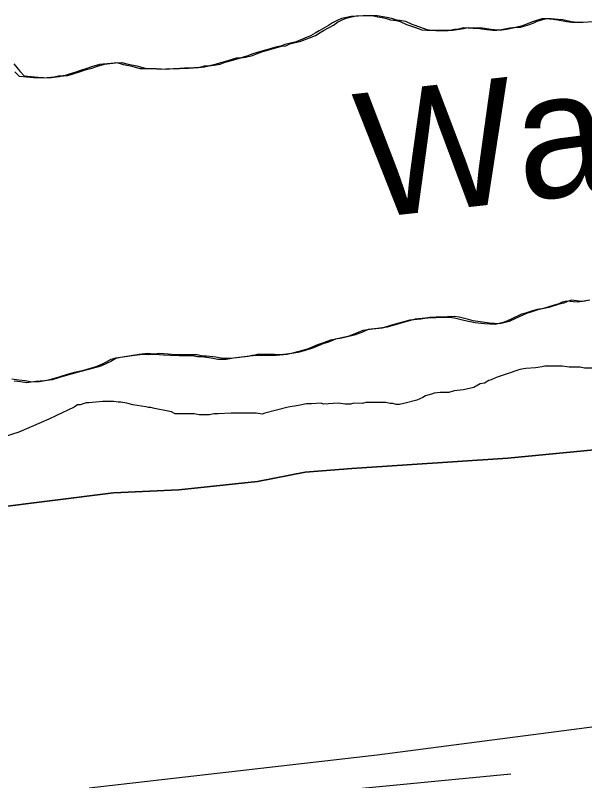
# Model space of a CAD drawing. Extents: x 3219052 to 3256913, y 800770 to 826146.
# Drawn here: x 3253045 to 3253500, y 813225 to 813836 of the extents above; entities that cross this region are included whole.
import ezdxf

# ---------------------------------------------------------------- set-up
doc = ezdxf.new("R2010")
doc.units = 0
for name, color, linetype in [('V-LEVE-TOET', 7, 'Continuous'), ('V-RIVR-IDEN', 7, 'Continuous'), ('V-SITE-VEGE', 7, 'Continuous'), ('V-TOPO-SHOR', 7, 'Continuous')]:
    doc.layers.add(name, color=color, linetype=linetype)

msp = doc.modelspace()

# ---------------------------------------------------------------- linework, layer by layer
at = {"layer": 'V-LEVE-TOET'}
for points in [[(3253438.27, 813482.58), (3253521.17, 813490.67), (3253585.03, 813493.67), (3253639.98, 813497.42), (3253725.69, 813504.55), (3253798.26, 813513.62), (3254024.4, 813534.22), (3254089.69, 813540.74), (3254139.7, 813543.57), (3254168.02, 813546.66)], [(3254089.69, 813540.74), (3254024.4, 813534.22), (3253798.26, 813513.62), (3253725.69, 813504.55), (3253639.98, 813497.42), (3253585.03, 813493.67), (3253521.17, 813490.67), (3253438.27, 813482.58), (3253313.83, 813474.45), (3253276.49, 813471.56), (3253238.43, 813463.98), (3253175.49, 813457.45), (3253123.14, 813454.87), (3253025.43, 813442.62)], [(3252300.26, 813374.46), (3252349.57, 813378.24), (3252393.74, 813386.73), (3252469.6, 813394.84), (3252521.27, 813402.13), (3252582.33, 813409.13), (3252653.02, 813416.1), (3252719.7, 813419.56), (3252779.81, 813422.11), (3252875.62, 813430.84), (3252948.64, 813435.68), (3253025.43, 813442.62), (3253123.14, 813454.87), (3253175.49, 813457.45), (3253238.43, 813463.98), (3253276.49, 813471.56), (3253313.83, 813474.45), (3253438.27, 813482.58)], [(3253103.93, 813219.34), (3253333.85, 813245.79), (3253562.85, 813275.53), (3253827.54, 813308.4), (3254019.9, 813332.66), (3254215.53, 813354.57), (3254302.94, 813358.53), (3254363.09, 813369.81), (3254398.65, 813376.45), (3254466.79, 813396.7), (3254513.65, 813410.98), (3254592.75, 813433.55), (3254650.54, 813455.46)]]:
    msp.add_lwpolyline(points, dxfattribs=at)
at = {"layer": 'V-SITE-VEGE'}
for p, q in [((3253324.4, 813836.05), (3253313.26, 813835.63)), ((3253329.97, 813836.02), (3253324.4, 813836.05)), ((3253334.6, 813835.07), (3253329.97, 813836.02)), ((3253298.39, 813830.59), (3253295.14, 813828.29)), ((3253302.11, 813832.43), (3253298.39, 813830.59)), ((3253305.37, 813833.81), (3253302.11, 813832.43)), ((3253309.55, 813834.72), (3253305.37, 813833.81)), ((3253313.26, 813835.63), (3253309.55, 813834.72)), ((3253337.85, 813834.59), (3253334.6, 813835.07)), ((3253341.56, 813833.65), (3253337.85, 813834.59)), ((3253344.8, 813832.71), (3253341.56, 813833.65)), ((3253347.12, 813832.23), (3253344.8, 813832.71)), ((3253348.05, 813832.23), (3253347.12, 813832.23)), ((3253352.68, 813831.28), (3253348.05, 813832.23)), ((3253357.78, 813828.94), (3253352.68, 813831.28)), ((3253454.75, 813829.9), (3253450.1, 813828.07)), ((3253458, 813831.28), (3253454.75, 813829.9)), ((3253465.44, 813833.57), (3253458, 813831.28)), ((3253469.15, 813833.55), (3253465.44, 813833.57)), ((3253474.72, 813833.06), (3253469.15, 813833.55)), ((3253478.43, 813832.58), (3253474.72, 813833.06)), ((3253485.38, 813831.16), (3253478.43, 813832.58)), ((3253489.55, 813830.68), (3253485.38, 813831.16)), ((3253494.66, 813830.65), (3253489.55, 813830.68)), ((3253502.55, 813831.08), (3253494.66, 813830.65)), ((3253287.69, 813824.15), (3253284.44, 813822.3)), ((3253295.14, 813828.29), (3253287.69, 813824.15)), ((3253364.73, 813826.59), (3253357.78, 813828.94)), ((3253369.82, 813824.71), (3253364.73, 813826.59)), ((3253373.53, 813824.23), (3253369.82, 813824.71)), ((3253377.24, 813824.21), (3253373.53, 813824.23)), ((3253380.95, 813824.2), (3253377.24, 813824.21)), ((3253387.45, 813824.17), (3253380.95, 813824.2)), ((3253390.7, 813824.15), (3253387.45, 813824.17)), ((3253395.8, 813825.06), (3253390.7, 813824.15)), ((3253399.05, 813825.51), (3253395.8, 813825.06)), ((3253402.77, 813826.42), (3253399.05, 813825.51)), ((3253410.66, 813825.92), (3253402.77, 813826.42)), ((3253414.37, 813825.91), (3253410.66, 813825.92)), ((3253417.61, 813825.43), (3253414.37, 813825.91)), ((3253421.32, 813824.95), (3253417.61, 813825.43)), ((3253426.43, 813824.46), (3253421.32, 813824.95)), ((3253428.28, 813824.45), (3253426.43, 813824.46)), ((3253429.67, 813824.45), (3253428.28, 813824.45)), ((3253433.39, 813824.89), (3253429.67, 813824.45)), ((3253439.89, 813826.26), (3253433.39, 813824.89)), ((3253444.53, 813826.7), (3253439.89, 813826.26)), ((3253450.1, 813828.07), (3253444.53, 813826.7)), ((3253276.07, 813818.16), (3253269.1, 813815.41)), ((3253280.72, 813820), (3253276.07, 813818.16)), ((3253284.44, 813822.3), (3253280.72, 813820)), ((3253257.02, 813811.75), (3253253.77, 813811.3)), ((3253260.27, 813813.13), (3253257.02, 813811.75)), ((3253269.1, 813815.41), (3253260.27, 813813.13)), ((3253233.79, 813805.36), (3253230.53, 813803.98)), ((3253237.97, 813806.73), (3253233.79, 813805.36)), ((3253249.12, 813809.93), (3253237.97, 813806.73)), ((3253253.77, 813811.3), (3253249.12, 813809.93)), ((3253211.95, 813799.42), (3253208.7, 813798.51)), ((3253221.25, 813802.17), (3253211.95, 813799.42)), ((3253224.96, 813802.61), (3253221.25, 813802.17)), ((3253230.53, 813803.98), (3253224.96, 813802.61)), ((3253101.97, 813793.88), (3253096.86, 813792.51)), ((3253105.69, 813795.25), (3253101.97, 813793.88)), ((3253112.19, 813797.08), (3253105.69, 813795.25)), ((3253121.01, 813797.97), (3253112.19, 813797.08)), ((3253126.11, 813798.41), (3253121.01, 813797.97)), ((3253131.21, 813797), (3253126.11, 813798.41)), ((3253138.17, 813795.57), (3253131.21, 813797)), ((3253144.65, 813793.69), (3253138.17, 813795.57)), ((3253148.83, 813793.67), (3253144.65, 813793.69)), ((3253153.47, 813793.65), (3253148.83, 813793.67)), ((3253161.82, 813793.15), (3253153.47, 813793.65)), ((3253167.39, 813793.59), (3253161.82, 813793.15)), ((3253172.03, 813793.57), (3253167.39, 813793.59)), ((3253176.2, 813794.01), (3253172.03, 813793.57)), ((3253179.45, 813794), (3253176.2, 813794.01)), ((3253183.16, 813793.98), (3253179.45, 813794)), ((3253187.34, 813794.43), (3253183.16, 813793.98)), ((3253191.98, 813794.87), (3253187.34, 813794.43)), ((3253195.7, 813795.78), (3253191.98, 813794.87)), ((3253199.88, 813796.23), (3253195.7, 813795.78)), ((3253204.52, 813797.14), (3253199.88, 813796.23)), ((3253208.7, 813798.51), (3253204.52, 813797.14)), ((3253048.12, 813787.62), (3253044.42, 813791.35)), ((3253053.68, 813787.13), (3253048.12, 813787.62)), ((3253059.25, 813786.64), (3253053.68, 813787.13)), ((3253075.96, 813787.04), (3253067.6, 813786.14)), ((3253079.21, 813787.95), (3253075.96, 813787.04)), ((3253082.92, 813787.93), (3253079.21, 813787.95)), ((3253087.1, 813789.3), (3253082.92, 813787.93)), ((3253093.14, 813791.13), (3253087.1, 813789.3)), ((3253096.86, 813792.51), (3253093.14, 813791.13)), ((3253067.6, 813786.14), (3253059.25, 813786.64)), ((3253467.2, 813602.5), (3253475.57, 813605.24)), ((3253475.57, 813605.24), (3253479.28, 813606.16)), ((3253479.28, 813606.16), (3253482.07, 813607.54)), ((3253482.07, 813607.54), (3253485.32, 813608.45)), ((3253485.32, 813608.45), (3253493.67, 813607.48)), ((3253493.67, 813607.48), (3253500.17, 813608.38)), ((3253440.72, 813593.8), (3253449.55, 813597.94)), ((3253449.55, 813597.94), (3253452.8, 813598.85)), ((3253452.8, 813598.85), (3253458.38, 813600.68)), ((3253458.38, 813600.68), (3253462.1, 813601.59)), ((3253462.1, 813601.59), (3253467.2, 813602.5)), ((3253345.58, 813589.12), (3253360.45, 813593.22)), ((3253360.45, 813593.22), (3253368.8, 813594.11)), ((3253368.8, 813594.11), (3253372.05, 813594.57)), ((3253372.05, 813594.57), (3253377.16, 813595.01)), ((3253377.16, 813595.01), (3253380.87, 813594.99)), ((3253380.87, 813594.99), (3253391.54, 813595.41)), ((3253391.54, 813595.41), (3253395.71, 813594.92)), ((3253395.71, 813594.92), (3253403.13, 813593.04)), ((3253403.13, 813593.04), (3253406.84, 813592.09)), ((3253406.84, 813592.09), (3253412.4, 813591.14)), ((3253428.17, 813589.68), (3253435.6, 813591.5)), ((3253435.6, 813591.5), (3253440.72, 813593.8)), ((3253322.83, 813585.04), (3253330.25, 813585.94)), ((3253330.25, 813585.94), (3253338.15, 813586.83)), ((3253338.15, 813586.83), (3253345.58, 813589.12)), ((3253412.4, 813591.14), (3253419.82, 813590.18)), ((3253419.82, 813590.18), (3253428.17, 813589.68)), ((3253301.92, 813578.17), (3253311.67, 813580.45)), ((3253311.67, 813580.45), (3253317.72, 813582.74)), ((3253317.72, 813582.74), (3253322.83, 813585.04)), ((3253279.15, 813570.39), (3253286.59, 813573.6)), ((3253286.59, 813573.6), (3253291.23, 813574.97)), ((3253291.23, 813574.97), (3253296.81, 813577.27)), ((3253296.81, 813577.27), (3253301.92, 813578.17)), ((3253266.6, 813566.73), (3253271.71, 813568.1)), ((3253271.71, 813568.1), (3253279.15, 813570.39)), ((3253117.17, 813559.5), (3253121.36, 813561.8)), ((3253121.36, 813561.8), (3253125.08, 813562.71)), ((3253125.08, 813562.71), (3253139.93, 813564.97)), ((3253139.93, 813564.97), (3253146.43, 813565.87)), ((3253146.43, 813565.87), (3253151.53, 813565.38)), ((3253151.53, 813565.38), (3253156.18, 813565.83)), ((3253156.18, 813565.83), (3253163.13, 813565.33)), ((3253163.13, 813565.33), (3253168.7, 813564.84)), ((3253168.7, 813564.84), (3253175.66, 813564.81)), ((3253175.66, 813564.81), (3253182.15, 813564.78)), ((3253182.15, 813564.78), (3253186.33, 813564.76)), ((3253186.33, 813564.76), (3253190.5, 813563.82)), ((3253190.5, 813563.82), (3253193.75, 813563.8)), ((3253193.75, 813563.8), (3253201.17, 813562.84)), ((3253201.17, 813562.84), (3253206.73, 813561.89)), ((3253206.73, 813561.89), (3253209.98, 813561.88)), ((3253209.98, 813561.88), (3253213.23, 813561.86)), ((3253213.23, 813561.86), (3253219.26, 813562.76)), ((3253219.26, 813562.76), (3253230.87, 813564.1)), ((3253230.87, 813564.1), (3253234.12, 813565.02)), ((3253234.12, 813565.02), (3253237.37, 813565)), ((3253237.37, 813565), (3253242.01, 813564.98)), ((3253242.01, 813564.98), (3253248.04, 813564.96)), ((3253248.04, 813564.96), (3253253.14, 813564.93)), ((3253253.14, 813564.93), (3253261.96, 813565.82)), ((3253261.96, 813565.82), (3253266.6, 813566.73)), ((3253099.51, 813553.08), (3253109.27, 813555.82)), ((3253109.27, 813555.82), (3253114.38, 813558.12)), ((3253114.38, 813558.12), (3253117.17, 813559.5)), ((3253460.39, 813554.85), (3253452.79, 813554.19)), ((3253465.91, 813555.52), (3253460.39, 813554.85)), ((3253467.98, 813556.2), (3253465.91, 813555.52)), ((3253481.79, 813556.14), (3253467.98, 813556.2)), ((3253487.3, 813555.42), (3253481.79, 813556.14)), ((3253496.28, 813555.38), (3253487.3, 813555.42)), ((3253499.72, 813554.68), (3253496.28, 813555.38)), ((3253508.69, 813554.64), (3253499.72, 813554.68)), ((3253076.28, 813546.69), (3253085.58, 813549.43)), ((3253085.58, 813549.43), (3253092.08, 813551.26)), ((3253092.08, 813551.26), (3253099.51, 813553.08)), ((3253436.21, 813549.43), (3253429.99, 813547.39)), ((3253447.96, 813553.52), (3253436.21, 813549.43)), ((3253452.79, 813554.19), (3253447.96, 813553.52)), ((3253043.8, 813544.51), (3253048.9, 813544.03)), ((3253048.9, 813544.03), (3253054, 813543.08)), ((3253054, 813543.08), (3253057.25, 813543.53)), ((3253057.25, 813543.53), (3253064.21, 813543.96)), ((3253064.21, 813543.96), (3253070.25, 813544.86)), ((3253070.25, 813544.86), (3253076.28, 813546.69)), ((3253419.62, 813542.61), (3253416.17, 813541.93)), ((3253423.08, 813544.66), (3253419.62, 813542.61)), ((3253425.15, 813545.34), (3253423.08, 813544.66)), ((3253429.99, 813547.39), (3253425.15, 813545.34)), ((3253395.44, 813536.5), (3253391.29, 813535.14)), ((3253403.03, 813537.16), (3253395.44, 813536.5)), ((3253411.32, 813539.2), (3253403.03, 813537.16)), ((3253416.17, 813541.93), (3253411.32, 813539.2)), ((3253370.57, 813531.09), (3253365.73, 813529.04)), ((3253372.65, 813532.46), (3253370.57, 813531.09)), ((3253377.48, 813533.82), (3253372.65, 813532.46)), ((3253379.56, 813534.5), (3253377.48, 813533.82)), ((3253384.39, 813535.17), (3253379.56, 813534.5)), ((3253391.29, 813535.14), (3253384.39, 813535.17)), ((3253094.51, 813525.41), (3253091.75, 813523.35)), ((3253096.58, 813525.4), (3253094.51, 813525.41)), ((3253101.42, 813526.76), (3253096.58, 813525.4)), ((3253103.49, 813526.75), (3253101.42, 813526.76)), ((3253114.54, 813528.08), (3253103.49, 813526.75)), ((3253123.51, 813528.04), (3253114.54, 813528.08)), ((3253126.96, 813527.34), (3253123.51, 813528.04)), ((3253129.03, 813527.33), (3253126.96, 813527.34)), ((3253133.85, 813526.62), (3253129.03, 813527.33)), ((3253138.68, 813525.22), (3253133.85, 813526.62)), ((3253149.02, 813523.79), (3253138.68, 813525.22)), ((3253271.17, 813524.63), (3253262.89, 813523.29)), ((3253277.39, 813525.98), (3253271.17, 813524.63)), ((3253281.53, 813525.96), (3253277.39, 813525.98)), ((3253289.12, 813526.62), (3253281.53, 813525.96)), ((3253291.19, 813525.92), (3253289.12, 813526.62)), ((3253302.92, 813526.56), (3253291.19, 813525.92)), ((3253308.44, 813525.84), (3253302.92, 813526.56)), ((3253312.58, 813525.83), (3253308.44, 813525.84)), ((3253315.35, 813526.51), (3253312.58, 813525.83)), ((3253322.25, 813526.48), (3253315.35, 813526.51)), ((3253325.01, 813527.15), (3253322.25, 813526.48)), ((3253340.88, 813527.08), (3253325.01, 813527.15)), ((3253344.33, 813526.38), (3253340.88, 813527.08)), ((3253346.4, 813526.37), (3253344.33, 813526.38)), ((3253349.16, 813525.67), (3253346.4, 813526.37)), ((3253351.92, 813525.66), (3253349.16, 813525.67)), ((3253355.37, 813526.33), (3253351.92, 813525.66)), ((3253365.73, 813529.04), (3253355.37, 813526.33)), ((3253091.75, 813523.35), (3253077.22, 813516.52)), ((3253151.09, 813523.09), (3253149.02, 813523.79)), ((3253153.16, 813523.08), (3253151.09, 813523.09)), ((3253155.92, 813522.38), (3253153.16, 813523.08)), ((3253166.95, 813520.26), (3253155.92, 813522.38)), ((3253169.71, 813519.56), (3253166.95, 813520.26)), ((3253172.46, 813518.17), (3253169.71, 813519.56)), ((3253187.64, 813518.1), (3253172.46, 813518.17)), ((3253191.78, 813517.39), (3253187.64, 813518.1)), ((3253203.51, 813518.03), (3253200.06, 813517.35)), ((3253206.96, 813518.01), (3253203.51, 813518.03)), ((3253217.32, 813518.66), (3253206.96, 813518.01)), ((3253237.33, 813518.57), (3253217.32, 813518.66)), ((3253242.16, 813517.86), (3253237.33, 813518.57)), ((3253244.23, 813518.54), (3253242.16, 813517.86)), ((3253262.89, 813523.29), (3253244.23, 813518.54)), ((3253071.69, 813513.78), (3253065.47, 813511.05)), ((3253077.22, 813516.52), (3253071.69, 813513.78)), ((3253200.06, 813517.35), (3253191.78, 813517.39)), ((3253065.47, 813511.05), (3253047.49, 813503.54)), ((3253047.49, 813503.54), (3253035.05, 813499.45))]:
    msp.add_line(p, q, dxfattribs=at)
at = {"layer": 'V-TOPO-SHOR'}
for points in [[(3253195.85, 813795.31), (3253199.57, 813796.21), (3253203.74, 813796.66), (3253208.39, 813797.57), (3253212.57, 813798.94), (3253215.82, 813799.85), (3253225.11, 813802.6), (3253228.83, 813803.05), (3253234.4, 813804.41), (3253237.66, 813805.79), (3253241.84, 813807.17), (3253252.99, 813810.36), (3253257.63, 813811.73), (3253260.88, 813812.18), (3253264.14, 813813.56), (3253272.96, 813815.84), (3253279.93, 813818.6), (3253284.58, 813820.43), (3253288.3, 813822.74), (3253291.56, 813824.58), (3253299, 813828.72), (3253302.26, 813831.03), (3253305.98, 813832.86), (3253309.23, 813834.24), (3253313.41, 813835.15), (3253317.13, 813836.06), (3253328.27, 813836.48), (3253333.83, 813836.45), (3253338.47, 813835.51), (3253341.71, 813835.03), (3253345.42, 813834.08), (3253348.67, 813833.14), (3253350.98, 813832.66), (3253351.91, 813832.66), (3253356.55, 813831.71), (3253361.64, 813829.37), (3253368.59, 813827.02), (3253373.69, 813825.14), (3253377.4, 813824.66), (3253381.11, 813824.64), (3253384.82, 813824.63), (3253391.32, 813824.6), (3253394.56, 813824.58), (3253399.67, 813825.49), (3253402.92, 813825.94), (3253406.64, 813826.85), (3253414.52, 813826.35), (3253418.23, 813826.34), (3253421.48, 813825.86), (3253425.19, 813825.38), (3253430.29, 813824.89), (3253432.15, 813824.88), (3253433.54, 813824.88), (3253437.25, 813825.32), (3253443.75, 813826.69), (3253448.4, 813827.13), (3253453.97, 813828.5), (3253458.62, 813830.33), (3253461.87, 813831.71), (3253469.31, 813834), (3253473.02, 813833.98), (3253478.58, 813833.49), (3253482.29, 813833.02), (3253489.25, 813831.59), (3253493.42, 813831.11), (3253498.52, 813831.08), (3253506.41, 813831.52)], [(3253043.68, 813797.83), (3253048.29, 813791.78), (3253051.98, 813788.05), (3253057.55, 813787.56), (3253063.12, 813787.07), (3253071.46, 813786.57), (3253079.82, 813787.46), (3253083.07, 813788.38), (3253086.79, 813788.36), (3253090.97, 813789.73), (3253097.01, 813791.57), (3253100.72, 813792.94), (3253105.83, 813794.31), (3253109.55, 813795.69), (3253116.06, 813797.51), (3253124.88, 813798.4), (3253129.98, 813798.84), (3253135.08, 813797.43), (3253142.03, 813796.01), (3253148.52, 813794.12), (3253152.7, 813794.1), (3253157.33, 813794.08), (3253165.68, 813793.58), (3253171.25, 813794.02), (3253175.89, 813794), (3253180.07, 813794.45), (3253183.32, 813794.43), (3253187.03, 813794.42), (3253191.21, 813794.86), (3253195.85, 813795.31)], [(3253504.04, 813608.82), (3253497.54, 813607.92), (3253489.19, 813608.88), (3253485.94, 813607.97), (3253483.15, 813606.59), (3253479.43, 813605.68), (3253471.07, 813602.93), (3253465.96, 813602.03), (3253462.24, 813601.11), (3253456.67, 813599.28), (3253453.42, 813598.37), (3253444.58, 813594.23), (3253439.47, 813591.93), (3253432.04, 813590.11), (3253423.69, 813590.61), (3253416.27, 813591.57), (3253410.7, 813592.52), (3253407, 813593.47), (3253399.58, 813595.36), (3253395.41, 813595.84), (3253384.74, 813595.42), (3253381.02, 813595.44), (3253375.92, 813595), (3253372.67, 813594.55), (3253364.31, 813593.66), (3253349.45, 813589.55), (3253342.01, 813587.26), (3253334.12, 813586.37), (3253326.69, 813585.47), (3253321.58, 813583.18), (3253315.54, 813580.88), (3253305.78, 813578.6), (3253300.68, 813577.7), (3253295.1, 813575.4), (3253290.45, 813574.03), (3253283.02, 813570.82), (3253275.58, 813568.53), (3253270.47, 813567.16), (3253265.83, 813566.25), (3253257.01, 813565.36), (3253251.91, 813565.39), (3253245.87, 813565.41), (3253241.23, 813565.43), (3253237.98, 813565.45), (3253234.73, 813564.53), (3253223.13, 813563.2), (3253217.09, 813562.29), (3253213.84, 813562.31), (3253210.6, 813562.32), (3253205.03, 813563.27), (3253197.61, 813564.23), (3253194.37, 813564.25), (3253190.19, 813565.2), (3253186.02, 813565.21), (3253179.52, 813565.24), (3253172.56, 813565.27), (3253167, 813565.76), (3253160.04, 813566.26), (3253155.4, 813565.81), (3253150.3, 813566.3), (3253143.8, 813565.4), (3253128.94, 813563.15)], [(3253128.94, 813563.15), (3253125.22, 813562.23), (3253121.04, 813559.93), (3253118.25, 813558.55), (3253113.13, 813556.26), (3253103.38, 813553.52), (3253095.95, 813551.69), (3253089.44, 813549.86), (3253080.15, 813547.12), (3253074.11, 813545.29), (3253068.08, 813544.39), (3253061.12, 813543.96), (3253057.87, 813543.51), (3253052.77, 813544.46), (3253047.66, 813544.95), (3253042.1, 813545.9)], [(3252229.29, 813114.99), (3252840.29, 813172.72), (3253440.88, 813230.46)]]:
    msp.add_lwpolyline(points, dxfattribs=at)

# ---------------------------------------------------------------- texts
at = {"layer": 'V-RIVR-IDEN'}
msp.add_text('Water', height=100, rotation=6.40116, dxfattribs=at).set_placement((3253324.12, 813673.94))

doc.saveas('drawing.dxf')
